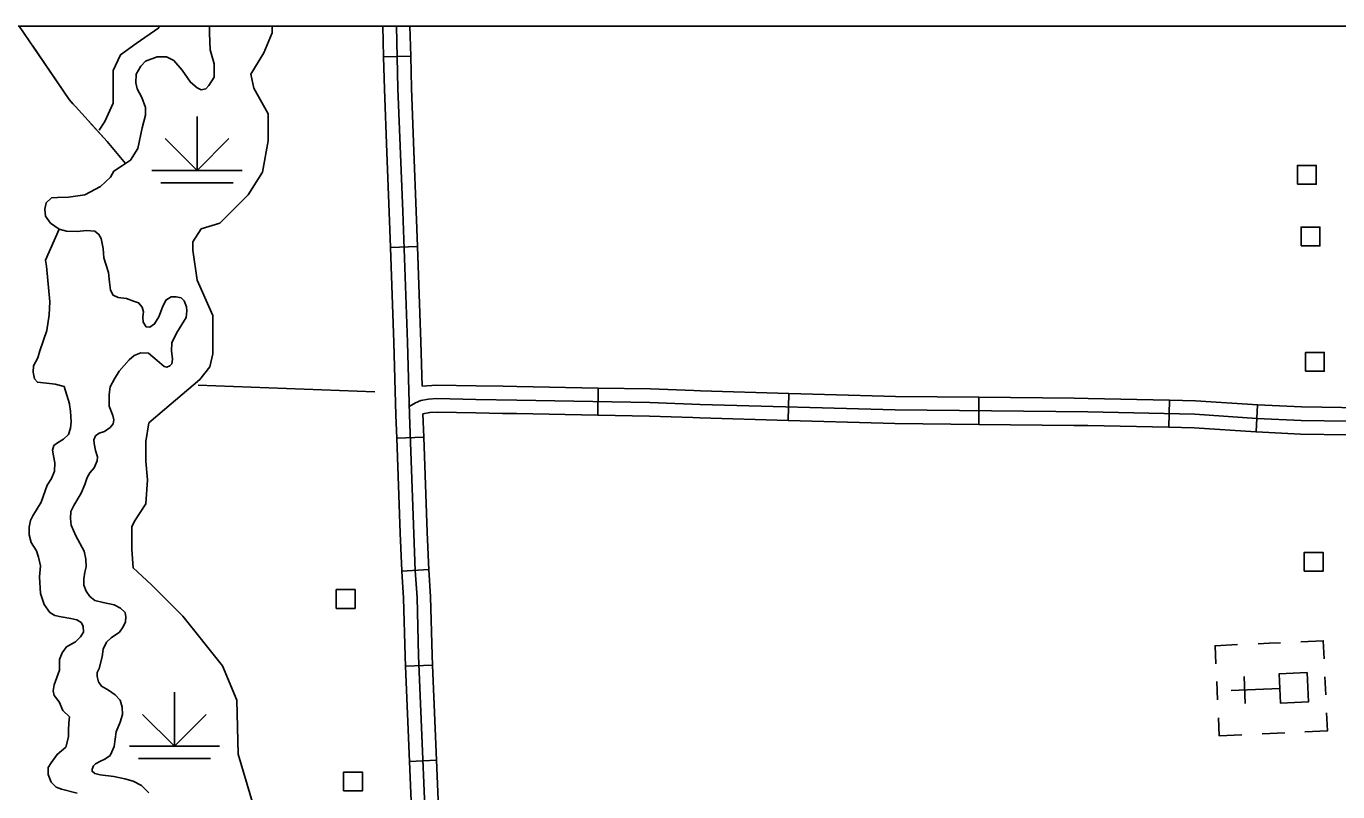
# Model space of a CAD drawing. Extents: x 1084508 to 1142749, y 1057638 to 1093403.
# Drawn here: x 1122944 to 1125227, y 1092072 to 1093403 of the extents above; entities that cross this region are included whole.
import ezdxf

# ---------------------------------------------------------------- set-up
doc = ezdxf.new("R2010")
doc.units = 0
for name, color, linetype in [('DSN_DRFT_Named-Boundary', 7, 'Continuous'), ('Level 32', 7, 'Continuous'), ('Level 35', 7, 'Continuous'), ('Level 43', 7, 'Continuous'), ('Level 44', 7, 'Continuous'), ('Level 45', 7, 'Continuous'), ('Level 47', 7, 'Continuous'), ('Level 5', 7, 'Continuous'), ('Level 56', 7, 'Continuous'), ('Level 57', 7, 'Continuous')]:
    doc.layers.add(name, color=color, linetype=linetype)

msp = doc.modelspace()

# ---------------------------------------------------------------- linework, layer by layer
at = {"layer": 'DSN_DRFT_Named-Boundary'}
msp.add_lwpolyline([(1084507.9, 1057640), (1142749.2, 1057640), (1142749.2, 1093403.4), (1084507.9, 1093403.4)], close=True, dxfattribs=at)
at = {"layer": 'Level 32'}
for p, q in [((1125084.9, 1092697.7), (1125087.1, 1092744.7)), ((1123597.8, 1092455.4), (1123644.8, 1092458.5)), ((1123604.5, 1092290.4), (1123651.6, 1092292.4)), ((1123611.4, 1092124.8), (1123658.5, 1092126.8))]:
    msp.add_line(p, q, dxfattribs=at)
for points in [[(1125086, 1092721.2), (1125163.1, 1092717.6), (1125244, 1092716.3), (1125281.8, 1092716.3), (1125293.7, 1092718.2), (1125314.4, 1092719.9), (1125440.5, 1092720.2), (1125601.1, 1092718.6), (1125902.4, 1092718.9), (1126146.2, 1092720.2), (1126193.6, 1092717.1), (1126211.4, 1092717.9), (1126217.3, 1092719.3), (1126221.9, 1092722.2), (1126224.8, 1092726.9), (1126227.3, 1092733.2)], [(1125087.1, 1092744.7), (1125163.8, 1092741.2), (1125269.4, 1092739.5)], [(1125084.9, 1092697.7), (1125162.3, 1092694.1), (1125243.8, 1092692.8), (1125251.6, 1092692.8)], [(1123621.3, 1092457), (1123624.5, 1092409.7), (1123627.3, 1092308.5), (1123644, 1091907.4), (1123660.1, 1091520), (1123664.1, 1091414.2), (1123673.9, 1091145.2), (1123680.2, 1091072.8), (1123690, 1090734.9), (1123702.5, 1090315.9), (1123711.2, 1089988.3), (1123725.5, 1089590), (1123730.7, 1089442.2), (1123732.4, 1089424.6)], [(1123644.8, 1092458.5), (1123648.1, 1092410.8), (1123650.9, 1092309.4), (1123651.6, 1092292.4)], [(1123597.8, 1092455.4), (1123601, 1092408.6), (1123603.8, 1092307.7), (1123604.5, 1092290.4)], [(1123604.5, 1092290.4), (1123611.4, 1092124.8)], [(1123651.6, 1092292.4), (1123658.5, 1092126.8)], [(1123611.4, 1092124.8), (1123618.3, 1091959.2)], [(1123658.5, 1092126.8), (1123665.3, 1091961.2)]]:
    msp.add_lwpolyline(points, dxfattribs=at)
at = {"layer": 'Level 35'}
for points in [[(1123263, 1093403.4), (1123263, 1093391.1), (1123264.2, 1093362.3), (1123271.6, 1093338.2), (1123271.6, 1093314.7), (1123262.4, 1093300.5), (1123256.8, 1093294.3), (1123248.8, 1093293), (1123242, 1093296.1), (1123230.2, 1093306), (1123216, 1093327.1), (1123201.1, 1093343.8), (1123188.2, 1093349.9), (1123172.1, 1093349.9), (1123151.7, 1093342.5), (1123143.6, 1093333.9), (1123135.6, 1093320.3), (1123135, 1093304.8), (1123137.4, 1093294.3), (1123145.5, 1093279.4), (1123151.7, 1093262.1), (1123151.7, 1093248.5), (1123146.1, 1093226.8), (1123138.7, 1093191), (1123125.7, 1093170.5), (1123112.1, 1093161.3), (1123096.6, 1093151.4), (1123091.1, 1093140.8), (1123073.8, 1093124.8), (1123046.6, 1093109.9)], [(1123046.6, 1093109.9), (1123018.1, 1093106.2), (1122998.9, 1093105.6), (1122988.4, 1093105), (1122979.2, 1093096.3), (1122976.7, 1093085.2), (1122977.9, 1093072.8), (1122986.6, 1093061), (1123001.4, 1093050.5), (1123014.4, 1093046.8), (1123032.9, 1093046.2), (1123049, 1093048), (1123063.9, 1093046.8), (1123070.7, 1093041.2), (1123075, 1093034.4), (1123078.1, 1093017.1), (1123079.3, 1093000.4), (1123083, 1092989.3), (1123087.4, 1092975), (1123089.2, 1092958.3), (1123091.1, 1092944.1), (1123095.4, 1092935.4), (1123104.1, 1092931.7), (1123118.9, 1092929.9), (1123131.3, 1092925.5), (1123139.9, 1092922.5), (1123146.1, 1092915), (1123148.6, 1092906.4), (1123147.3, 1092898), (1123148, 1092888.7), (1123152.9, 1092880.7), (1123159.7, 1092880.1), (1123167.7, 1092885.6), (1123175.2, 1092898), (1123181.3, 1092914.7), (1123187.5, 1092927.1), (1123196.8, 1092932.7), (1123205.5, 1092932.7), (1123214.1, 1092930.8), (1123219.1, 1092925.9), (1123223.4, 1092915.3), (1123224, 1092908.5), (1123222.8, 1092896.8), (1123215.4, 1092884.4), (1123206.1, 1092869.6), (1123198, 1092852.9), (1123197.4, 1092838.6), (1123198.7, 1092824.4), (1123198, 1092816.4), (1123194.3, 1092812.6), (1123188.8, 1092810.2), (1123184.4, 1092811.4)], [(1123184.4, 1092811.4), (1123172.1, 1092821.9), (1123157.2, 1092834.9), (1123143.6, 1092835.5), (1123131.9, 1092830.6), (1123123.2, 1092823.2), (1123105.9, 1092803.4), (1123097.9, 1092790.4), (1123090.5, 1092776.1), (1123088.6, 1092763.1), (1123088.6, 1092742.7), (1123094.8, 1092726.6), (1123096.6, 1092718.6), (1123095.4, 1092711.8), (1123090.5, 1092705.6), (1123080.6, 1092698.8), (1123071.3, 1092695.7), (1123065.1, 1092690.8), (1123062, 1092684), (1123062.6, 1092677.8), (1123065.1, 1092665.4), (1123068.2, 1092654.3), (1123067.6, 1092647.5), (1123062.6, 1092635.1), (1123055.2, 1092626.4), (1123050.3, 1092618.4), (1123046.5, 1092606.6), (1123039.7, 1092591.2), (1123027.4, 1092570.1), (1123021.8, 1092559.6), (1123021.2, 1092547.2), (1123022.4, 1092535.5), (1123030.5, 1092516.9), (1123045.3, 1092490.3), (1123047.8, 1092476.7), (1123048.4, 1092463.1), (1123046.5, 1092453.8), (1123044.7, 1092442.1), (1123044.7, 1092431.5), (1123048.4, 1092421), (1123055.2, 1092411.8), (1123063.9, 1092404.8), (1123078.1, 1092401.1), (1123097.2, 1092397.3), (1123108.4, 1092391.2), (1123116.4, 1092383.7), (1123117.7, 1092376.3), (1123117, 1092367.6), (1123113.3, 1092359), (1123106.5, 1092349.7)], [(1123106.5, 1092349.7), (1123092.3, 1092339.8), (1123084.3, 1092332.4), (1123078.1, 1092320), (1123076.2, 1092306.4), (1123071.3, 1092286.6), (1123067.6, 1092279.2), (1123067.6, 1092272.4), (1123070, 1092263.1), (1123075.6, 1092255.7), (1123087.4, 1092248.9), (1123099.1, 1092240.8), (1123107.8, 1092231.5), (1123111.5, 1092219.2), (1123112.1, 1092206.2), (1123107.8, 1092193.2), (1123101, 1092175.9), (1123097.2, 1092150.5), (1123093.5, 1092141.5), (1123090.4, 1092135.3), (1123081.2, 1092128.5), (1123073.7, 1092125.4), (1123065.1, 1092120.5), (1123061.4, 1092116.8), (1123058.9, 1092111.2), (1123058.9, 1092107.5), (1123063.9, 1092103.8), (1123073.1, 1092101.3), (1123096.6, 1092098.2), (1123115.8, 1092094.5), (1123130.6, 1092090.2), (1123144.9, 1092082.8), (1123157.8, 1092069.8)]]:
    msp.add_lwpolyline(points, dxfattribs=at)
at = {"layer": 'Level 43'}
for points in [[(1122932.1, 1093403.4), (1123018.8, 1093275.7), (1123085.1, 1093202.8), (1123116.9, 1093164.6)], [(1122955, 1093369.6), (1123018.8, 1093275.7), (1123026, 1093267.7)], [(1123053.9, 1093237.1), (1123085.1, 1093202.8), (1123116.9, 1093164.6)]]:
    msp.add_lwpolyline(points, dxfattribs=at)
at = {"layer": 'Level 44'}
for p, q in [((1123241.6, 1093246.6), (1123241.6, 1093152.5)), ((1123241.6, 1093152.5), (1123186.1, 1093208)), ((1123241.6, 1093152.5), (1123297, 1093208)), ((1123163.1, 1093152.5), (1123320, 1093152.5)), ((1123178.8, 1093131.1), (1123304.3, 1093131.1)), ((1123202.3, 1092245.3), (1123202.3, 1092151.1)), ((1123202.3, 1092151.1), (1123146.8, 1092206.6)), ((1123202.3, 1092151.1), (1123257.7, 1092206.6)), ((1123123.8, 1092151.1), (1123280.7, 1092151.1)), ((1123139.5, 1092129.7), (1123265, 1092129.7))]:
    msp.add_line(p, q, dxfattribs=at)
at = {"layer": 'Level 45'}
for p, q in [((1123565.1, 1093403.4), (1123566.4, 1093350)), ((1123612.2, 1093403.4), (1123613.5, 1093351.2)), ((1123566.4, 1093350), (1123613.5, 1093351.2)), ((1123578.3, 1093018.5), (1123625.4, 1093020.2)), ((1123939.1, 1092727), (1123939.9, 1092774.1)), ((1124270.2, 1092717.8), (1124271.5, 1092764.9)), ((1124602, 1092710.9), (1124602.5, 1092758)), ((1124933.1, 1092706), (1124934.1, 1092753.1)), ((1123589.2, 1092687.2), (1123636.3, 1092688.9))]:
    msp.add_line(p, q, dxfattribs=at)
for points in [[(1123588.7, 1093403.4), (1123591.3, 1093294.9), (1123599.7, 1093081), (1123607.7, 1092853.8), (1123611.3, 1092727.6), (1123621.3, 1092457)], [(1123566.4, 1093350), (1123567.8, 1093294.2), (1123572.1, 1093184)], [(1123613.5, 1093351.2), (1123614.8, 1093295.6), (1123619.1, 1093185.9)], [(1123572.1, 1093184), (1123576.1, 1093080.1), (1123578.3, 1093018.5)], [(1123619.1, 1093185.9), (1123623.2, 1093081.8), (1123625.4, 1093020.2)], [(1123578.3, 1093018.5), (1123584.2, 1092853.1), (1123584.2, 1092853.1)], [(1123625.4, 1093020.2), (1123631.3, 1092854.5), (1123631.3, 1092854.4)], [(1123584.2, 1092853.1), (1123587.7, 1092726.9), (1123589.2, 1092687.2)], [(1123631.3, 1092854.4), (1123633.4, 1092777.6)], [(1123633.4, 1092777.6), (1123658.1, 1092779.3), (1123727.5, 1092777.9), (1123774.2, 1092777.1)], [(1123774.2, 1092777.1), (1123798.4, 1092776.7), (1123939.9, 1092774.1)], [(1123610.9, 1092742.1), (1123621.9, 1092748.6), (1123631.3, 1092752.5), (1123644.2, 1092754.7), (1123658.7, 1092755.7), (1123727.1, 1092754.4), (1123798, 1092753.1), (1124029.9, 1092748.9), (1124117.3, 1092745.7), (1124456.6, 1092736), (1124792, 1092732.5), (1124978.1, 1092728.6), (1125086, 1092721.2)], [(1123939.9, 1092774.1), (1124030.6, 1092772.5), (1124106.1, 1092769.7)], [(1124106.1, 1092769.7), (1124118.1, 1092769.2), (1124271.5, 1092764.9)], [(1124271.5, 1092764.9), (1124437.2, 1092760.1)], [(1124437.2, 1092760.1), (1124457.1, 1092759.6), (1124602.5, 1092758)], [(1124602.5, 1092758), (1124768.2, 1092756.3)], [(1124768.2, 1092756.3), (1124792.4, 1092756), (1124934.1, 1092753.1)], [(1124934.1, 1092753.1), (1124979.2, 1092752.1), (1125087.6, 1092744.7)], [(1123634.8, 1092729.2), (1123647, 1092731.3), (1123659.3, 1092732.1), (1123726.6, 1092730.9), (1123773.4, 1092730)], [(1123773.4, 1092730), (1123797.6, 1092729.6), (1123939.1, 1092727)], [(1123634.8, 1092729.2), (1123636.3, 1092688.9)], [(1123939.1, 1092727), (1124029.3, 1092725.4), (1124104.3, 1092722.6)], [(1124104.3, 1092722.6), (1124116.5, 1092722.2), (1124270.2, 1092717.8)], [(1124270.2, 1092717.8), (1124435.8, 1092713.1)], [(1124435.8, 1092713.1), (1124456.1, 1092712.5), (1124602, 1092710.9)], [(1124602, 1092710.9), (1124767.7, 1092709.2)], [(1124767.7, 1092709.2), (1124791.7, 1092708.9), (1124933.1, 1092706)], [(1123589.2, 1092687.2), (1123595.4, 1092521.6)], [(1123636.3, 1092688.9), (1123642.4, 1092523.3)], [(1124933.1, 1092706), (1124977.1, 1092705.1), (1125084.4, 1092697.7)], [(1123595.4, 1092521.6), (1123597.8, 1092456.1)], [(1123642.4, 1092523.3), (1123644.9, 1092457.8)]]:
    msp.add_lwpolyline(points, dxfattribs=at)
at = {"layer": 'Level 47'}
for points in [[(1123175.4, 1093403.4), (1123174.9, 1093400.7), (1123135.4, 1093373.6), (1123108.2, 1093353.8), (1123095.8, 1093326.6), (1123095.8, 1093269.7), (1123081, 1093237.6), (1123071.1, 1093222.8)], [(1123372.6, 1093403.4), (1123372.6, 1093392), (1123357.7, 1093357.4), (1123335.5, 1093320.3), (1123340.4, 1093295.6), (1123365.2, 1093251.1), (1123365.2, 1093204.1), (1123355.3, 1093149.7), (1123330.6, 1093110.2), (1123281.1, 1093060.7), (1123249, 1093050.9), (1123234.2, 1093028.6), (1123234.2, 1093013.8), (1123241.6, 1092961.9), (1123268.8, 1092900.1), (1123268.8, 1092865.5), (1123268.8, 1092833.4), (1123263.9, 1092811.1), (1123246.6, 1092788.9), (1123184.8, 1092737), (1123157.6, 1092713.4), (1123152.7, 1092681.3), (1123152.7, 1092646.7), (1123155.1, 1092614.5), (1123152.7, 1092572.5), (1123132.9, 1092542.8), (1123128, 1092533), (1123128, 1092493.4), (1123130.4, 1092461.3), (1123162.6, 1092431.6), (1123216.9, 1092377.2), (1123286.1, 1092290.7), (1123310.8, 1092231.4), (1123313.3, 1092137.5), (1123338, 1092053.4)], [(1122985.2, 1092924), (1122979.7, 1092986), (1122977.6, 1092996.7), (1123001.4, 1093050.5)], [(1122994.8, 1092780.9), (1122989.9, 1092781.3), (1122963.9, 1092784.1), (1122958.9, 1092790.4), (1122956.2, 1092801.8), (1122957.1, 1092812.8), (1122964.8, 1092826.5), (1122968, 1092838.8), (1122980.3, 1092874.3), (1122984, 1092901.2), (1122985.2, 1092924)], [(1122994.8, 1092780.9), (1123010.2, 1092776.7), (1123019.8, 1092746.9), (1123019.8, 1092745.5), (1123021.2, 1092734.1), (1123022.6, 1092715.5), (1123021.2, 1092704.1), (1123018, 1092693.6), (1123009.4, 1092685.4), (1122998.9, 1092679), (1122992.5, 1092674), (1122990.2, 1092665.8), (1122992, 1092656.2), (1122993.9, 1092643.9), (1122993.4, 1092629.3), (1122988.4, 1092616.5), (1122980.7, 1092605.1), (1122970.2, 1092575.5), (1122956, 1092551.8), (1122951.9, 1092543.6), (1122949.7, 1092532.2), (1122949.7, 1092519), (1122952.9, 1092505.7), (1122962, 1092491.2), (1122965.6, 1092480.2), (1122969.3, 1092464.7), (1122967.4, 1092446), (1122969.3, 1092416.8), (1122975.6, 1092397.7), (1122985.2, 1092384), (1122993.9, 1092378.5), (1123005.3, 1092376.2), (1123021.7, 1092373.5), (1123032.6, 1092371.2), (1123039.9, 1092366.2), (1123043.5, 1092359.8), (1123044, 1092349.3), (1123038.5, 1092341.6), (1123030.3, 1092332.5), (1123014.4, 1092323.8), (1123007.1, 1092313.8), (1123002.5, 1092301.9), (1123002.1, 1092283.2), (1122997.5, 1092270.9), (1122993, 1092258.1), (1122991.1, 1092247.7), (1122993, 1092239.5), (1123001.6, 1092228.1), (1123008, 1092213.5), (1123019.4, 1092202.4)], [(1123019.4, 1092202.4), (1123018.5, 1092192), (1123018, 1092178.7), (1123018, 1092167.3), (1123013.5, 1092149.6), (1122998, 1092136.8), (1122987.9, 1092122.2), (1122982.5, 1092114), (1122982.5, 1092102.1), (1122987.9, 1092088.5), (1122996.6, 1092079.8), (1123005.7, 1092076.2), (1123033, 1092069.3)]]:
    msp.add_lwpolyline(points, dxfattribs=at)
at = {"layer": 'Level 5'}
msp.add_lwpolyline([(1123243.6, 1092778.9), (1123551.3, 1092767.5)], dxfattribs=at)
at = {"layer": 'Level 56'}
for points in [[(1125156.7, 1093128.6), (1125156.7, 1093161.3), (1125189.5, 1093161.3), (1125189.5, 1093128.6)], [(1125163.1, 1093021.3), (1125163.1, 1093054), (1125195.9, 1093054), (1125195.9, 1093021.3)], [(1125170.8, 1092803.4), (1125170.8, 1092836), (1125203.5, 1092836), (1125203.5, 1092803.4)], [(1125168.6, 1092455.6), (1125168.6, 1092488.2), (1125201.4, 1092488.2), (1125201.4, 1092455.6)], [(1123484, 1092390.8), (1123484, 1092423.5), (1123516.8, 1092423.5), (1123516.8, 1092390.8)], [(1123496.6, 1092073.4), (1123496.6, 1092106.1), (1123529.4, 1092106.1), (1123529.4, 1092073.4)]]:
    msp.add_lwpolyline(points, close=True, dxfattribs=at)
at = {"layer": 'Level 57'}
for p, q in [((1125107.6, 1092330.3), (1125088.3, 1092329.4)), ((1125107.6, 1092330.3), (1125127.5, 1092331.2)), ((1125016.4, 1092263.5), (1125017.8, 1092232.1)), ((1125041.4, 1092247.8), (1125125.9, 1092251.6)), ((1125066, 1092225.3), (1125063.9, 1092272.3)), ((1125205.9, 1092240.6), (1125204.5, 1092272)), ((1125095.4, 1092172.6), (1125134.6, 1092174.4))]:
    msp.add_line(p, q, dxfattribs=at)
for points in [[(1125015, 1092294.6), (1125013.5, 1092326), (1125052.7, 1092327.8)], [(1125203.1, 1092303.2), (1125201.7, 1092334.5), (1125162.5, 1092332.7)], [(1125169.6, 1092176), (1125208.8, 1092177.7), (1125207.4, 1092209.1)], [(1125019.2, 1092200.6), (1125020.6, 1092169.2), (1125059.8, 1092171)]]:
    msp.add_lwpolyline(points, dxfattribs=at)
msp.add_lwpolyline([(1125173.6, 1092279.1), (1125124.7, 1092276.9), (1125127, 1092226.1), (1125175.9, 1092228.3)], close=True, dxfattribs=at)

doc.saveas('drawing.dxf')
